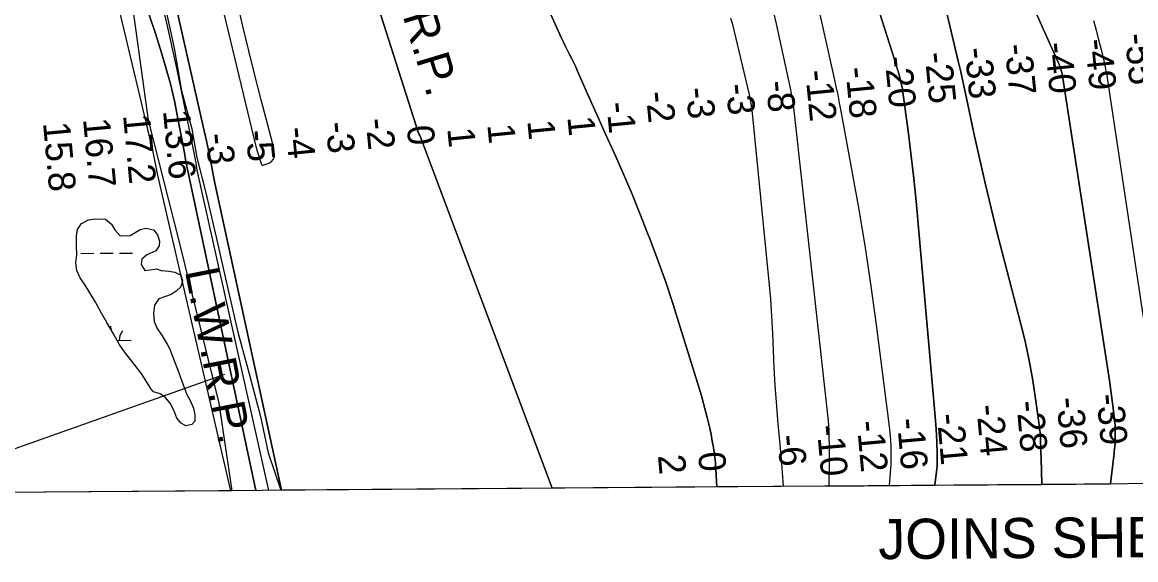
# Model space of a CAD drawing. Extents: x 3540316 to 3578335, y 553172 to 578787.
# Drawn here: x 3550058 to 3552828, y 558448 to 559786 of the extents above; entities that cross this region are included whole.
import ezdxf

# ---------------------------------------------------------------- set-up
doc = ezdxf.new("R2010")
doc.units = 0
for name, color, linetype in [('V-ANNO-TEXT', 7, 'Continuous'), ('V-GRID-FRAM', 7, 'Continuous'), ('V-RIVR-EDGE', 7, 'Continuous'), ('V-RIVR-RANG', 7, 'Continuous'), ('V-SITE-VEGE', 7, 'Continuous'), ('V-TOPO-BNDY', 7, 'Continuous'), ('V-TOPO-DPTH', 7, 'Continuous'), ('V-TOPO-MAJR', 7, 'Continuous'), ('V-TOPO-MINR', 7, 'Continuous'), ('V-TOPO-WATR', 7, 'Continuous'), ('V-TOPO-WATR-IDEN', 7, 'Continuous'), ('V-WETL-SWMP', 7, 'Continuous')]:
    doc.layers.add(name, color=color, linetype=linetype)

msp = doc.modelspace()

# ---------------------------------------------------------------- linework, layer by layer
at = {"layer": 'V-GRID-FRAM'}
msp.add_lwpolyline([(3544387.2, 576756), (3576013, 576999.8), (3576161.1, 558817.2), (3544519.4, 558573.3), (3544387.2, 576756)], dxfattribs=at)
at = {"layer": 'V-RIVR-EDGE'}
msp.add_lwpolyline([(3550416.1, 559813.1), (3550436.3, 559721.8), (3550454.6, 559615.5), (3550480.2, 559520.6), (3550492.6, 559449.7), (3550515.2, 559362), (3550540.8, 559251.5), (3550569.3, 559122.3), (3550594.8, 559014.8), (3550624.6, 558905.5), (3550650.7, 558804.6), (3550670.3, 558713.9), (3550701.4, 558620.9)], dxfattribs=at)
at = {"layer": 'V-SITE-VEGE'}
for p, q in [((3550332.7, 559824.4), (3550371.6, 559542.3)), ((3550371.6, 559542.3), (3550447.7, 559242)), ((3550447.7, 559242), (3550547.6, 558837.6)), ((3550547.6, 558837.6), (3550579.6, 558620)), ((3550579.6, 558620), (3549674.8, 558613))]:
    msp.add_line(p, q, dxfattribs=at)
at = {"layer": 'V-TOPO-BNDY'}
msp.add_lwpolyline([(3550561, 558909.1), (3549725.6, 558613.4)], dxfattribs=at)
at = {"layer": 'V-TOPO-DPTH'}
for p, q in [((3552064.6, 558631.4), (3552328.3, 558633.5)), ((3552328.3, 558633.5), (3552594.4, 558635.5)), ((3552594.4, 558635.5), (3552765.1, 558636.9)), ((3551786.1, 558629.3), (3551376.8, 558626.1))]:
    msp.add_line(p, q, dxfattribs=at)
for points in [[(3550639.4, 558620.5), (3550465.3, 559439.5), (3550464.5, 559444.9), (3550463.7, 559450.4), (3550462.8, 559455.8), (3550461.8, 559461.3), (3550445.7, 559547.1), (3550436.7, 559590.4), (3550426.7, 559633.4), (3550415, 559676.1), (3550402.3, 559718.4), (3550388.7, 559760.6), (3550375, 559802.7), (3550361.2, 559844.7), (3550347.2, 559886.7), (3550320.5, 559966.4), (3550293.8, 560048.5), (3550268.3, 560130.9), (3550244.4, 560213.7), (3550221.5, 560296.9), (3550170.9, 560488.6), (3550165, 560510.4), (3550158.9, 560532.2), (3549661.8, 561541.8)], [(3551376.8, 558626.1), (3550703.4, 558621), (3550537.4, 559385.3), (3550530.7, 559420.7), (3550523.8, 559456.1), (3550516.4, 559491.3), (3550508.7, 559526.5), (3550399, 560012.7), (3550378.3, 560102.5), (3550357.1, 560192.2), (3550335, 560281.6), (3550312.4, 560371), (3550279.7, 560497.5), (3550273, 560523.4), (3550266.2, 560549.4), (3550259.3, 560575.3), (3550252.3, 560601.1), (3550171.9, 560896.8), (3550135.1, 561026.1), (3550096.2, 561154.8), (3550054.2, 561282.5)], [(3550054.2, 561282.5), (3550096.2, 561154.8), (3550135.1, 561026.1), (3550171.9, 560896.8), (3550252.3, 560601.1), (3550259.3, 560575.3), (3550266.2, 560549.4), (3550273, 560523.4), (3550279.7, 560497.5), (3550312.4, 560371), (3550335, 560281.6), (3550357.1, 560192.2), (3550378.3, 560102.5), (3550399, 560012.7), (3550508.7, 559526.5), (3550516.4, 559491.3), (3550523.8, 559456.1), (3550530.7, 559420.7), (3550537.4, 559385.3), (3550703.4, 558621)], [(3550901.9, 559955.9), (3551044.2, 559510.4), (3551045, 559508.3), (3551046.9, 559504.2), (3551048, 559502.3), (3551376.8, 558626.1)], [(3551376.8, 558626.1), (3551048, 559502.3), (3551046.9, 559504.2), (3551045, 559508.3), (3551044.2, 559510.4), (3550901.9, 559955.9)], [(3552328.3, 558633.5), (3552333.9, 558680.9), (3552333.7, 558711.8), (3552333, 558742.8), (3552331.3, 558773.6), (3552329.1, 558804.5), (3552287.2, 559284.5), (3552281.9, 559340.8), (3552276.1, 559397), (3552269.5, 559453.1), (3552262.4, 559509.1), (3552247.9, 559618.3), (3552247.7, 559619.7), (3552247.5, 559621.2), (3552246.9, 559624), (3552243.7, 559638.4), (3552242.1, 559645.1), (3552240.5, 559651.7), (3552238.6, 559658.3), (3552236.7, 559664.9), (3552234.6, 559671.5), (3552232.6, 559678), (3552230.5, 559684.6), (3552228.4, 559691.2), (3552152.5, 559930.6)], [(3552152.5, 559930.6), (3552228.4, 559691.2), (3552230.5, 559684.6), (3552232.6, 559678), (3552234.6, 559671.5), (3552236.7, 559664.9), (3552238.6, 559658.3), (3552240.5, 559651.7), (3552242.1, 559645.1), (3552243.7, 559638.4), (3552246.9, 559624), (3552247.5, 559621.2), (3552247.7, 559619.7), (3552247.9, 559618.3), (3552262.4, 559509.1), (3552269.5, 559453.1), (3552276.1, 559397), (3552281.9, 559340.8), (3552287.2, 559284.5), (3552329.1, 558804.5), (3552331.3, 558773.6), (3552333, 558742.8), (3552333.7, 558711.8), (3552333.9, 558680.9), (3552328.3, 558633.5)], [(3552594.4, 558635.5), (3552593.6, 558671.3), (3552591.1, 558746.3), (3552590.7, 558755.7), (3552590, 558765.2), (3552589, 558774.6), (3552587.9, 558784), (3552578.1, 558854.9), (3552571.2, 558899.6), (3552563.2, 558944.1), (3552553.6, 558988.2), (3552543, 559032.2), (3552542.4, 559034.3), (3552530.7, 559079.2), (3552519.1, 559124), (3552507.5, 559168.9), (3552495.9, 559213.8), (3552483.7, 559261.3), (3552468.2, 559323.4), (3552453.2, 559385.6), (3552439.1, 559448), (3552425.5, 559510.5), (3552410.5, 559581.7), (3552404.7, 559608.7), (3552398.8, 559635.6), (3552392.7, 559662.5), (3552386.4, 559689.4), (3552334.8, 559908.2)], [(3552334.8, 559908.2), (3552386.4, 559689.4), (3552392.7, 559662.5), (3552398.8, 559635.6), (3552404.7, 559608.7), (3552410.5, 559581.7), (3552425.5, 559510.5), (3552439.1, 559448), (3552453.2, 559385.6), (3552468.2, 559323.4), (3552483.7, 559261.3), (3552495.9, 559213.8), (3552507.5, 559168.9), (3552519.1, 559124), (3552530.7, 559079.2), (3552542.4, 559034.3), (3552543, 559032.2), (3552553.6, 558988.2), (3552563.2, 558944.1), (3552571.2, 558899.6), (3552578.1, 558854.9), (3552587.9, 558784), (3552589, 558774.6), (3552590, 558765.2), (3552590.7, 558755.7), (3552591.1, 558746.3), (3552593.6, 558671.3), (3552594.4, 558635.5)], [(3551786.1, 558629.3), (3551782.8, 558686.8), (3551782.5, 558690.7), (3551782.2, 558694.5), (3551781.8, 558698.4), (3551781.2, 558702.2), (3551777.5, 558727.3), (3551774.8, 558743.6), (3551771.8, 558759.8), (3551768.4, 558776), (3551764.7, 558792.1), (3551763.1, 558798.7), (3551758.2, 558818.1), (3551753.1, 558837.3), (3551747.6, 558856.5), (3551741.9, 558875.6), (3551695.2, 559027.4), (3551677.4, 559083.3), (3551658.8, 559138.9), (3551639.1, 559194.2), (3551618.6, 559249.2), (3551613.9, 559261.5), (3551594.8, 559309.9), (3551575.1, 559358.2), (3551554.7, 559406.1), (3551533.8, 559453.7), (3551514.4, 559496.7), (3551502.8, 559522.7), (3551491.1, 559548.8), (3551479.5, 559574.8), (3551467.9, 559600.9), (3551439.7, 559664.6), (3551434.9, 559675), (3551430.1, 559685.3), (3551425.1, 559695.6), (3551419.9, 559705.8), (3551414.7, 559716), (3551409.7, 559726.3), (3551404.8, 559736.6), (3551400, 559747), (3551350.1, 559858.3)], [(3551350.1, 559858.3), (3551400, 559747), (3551404.8, 559736.6), (3551409.7, 559726.3), (3551414.7, 559716), (3551419.9, 559705.8), (3551425.1, 559695.6), (3551430.1, 559685.3), (3551434.9, 559675), (3551439.7, 559664.6), (3551467.9, 559600.9), (3551479.5, 559574.8), (3551491.1, 559548.8), (3551502.8, 559522.7), (3551514.4, 559496.7), (3551533.8, 559453.7), (3551554.7, 559406.1), (3551575.1, 559358.2), (3551594.8, 559309.9), (3551613.9, 559261.5), (3551618.6, 559249.2), (3551639.1, 559194.2), (3551658.8, 559138.9), (3551677.4, 559083.3), (3551695.2, 559027.4), (3551741.9, 558875.6), (3551747.6, 558856.5), (3551753.1, 558837.3), (3551758.2, 558818.1), (3551763.1, 558798.7), (3551764.7, 558792.1), (3551768.4, 558776), (3551771.8, 558759.8), (3551774.8, 558743.6), (3551777.5, 558727.3), (3551781.2, 558702.2), (3551781.8, 558698.4), (3551782.2, 558694.5), (3551782.5, 558690.7), (3551782.8, 558686.8), (3551786.1, 558629.3)], [(3552765.1, 558636.9), (3552772.6, 558700.5), (3552773.3, 558706.3), (3552774, 558712.2), (3552774.7, 558718), (3552775.5, 558723.9), (3552776.1, 558729.7), (3552776.6, 558735.6), (3552776.9, 558741.4), (3552776.9, 558747.3), (3552776.8, 558775.6), (3552776.7, 558778.5), (3552776.6, 558781.5), (3552776.4, 558784.4), (3552776.1, 558787.4), (3552772.6, 558819.2), (3552770.4, 558838), (3552768, 558856.8), (3552765.4, 558875.6), (3552762.6, 558894.4), (3552644.8, 559657.5), (3552644.7, 559658.3), (3552644.1, 559660.9), (3552642.8, 559666.1), (3552641.8, 559669.6), (3552640.8, 559673), (3552639.5, 559676.3), (3552638.1, 559679.6), (3552553.9, 559868.9)], [(3552765.1, 558636.9), (3552772.6, 558700.5), (3552773.3, 558706.3), (3552774, 558712.2), (3552774.7, 558718), (3552775.5, 558723.9), (3552776.1, 558729.7), (3552776.6, 558735.6), (3552776.9, 558741.4), (3552776.9, 558747.3), (3552776.8, 558775.6), (3552776.7, 558778.5), (3552776.6, 558781.5), (3552776.4, 558784.4), (3552776.1, 558787.4), (3552772.6, 558819.2), (3552770.4, 558838), (3552768, 558856.8), (3552765.4, 558875.6), (3552762.6, 558894.4), (3552644.8, 559657.5), (3552644.7, 559658.3), (3552644.1, 559660.9), (3552642.8, 559666.1), (3552641.8, 559669.6), (3552640.8, 559673), (3552639.5, 559676.3), (3552638.1, 559679.6), (3552553.9, 559868.9)], [(3551918.5, 559846.6), (3551933.4, 559782.8), (3551968.1, 559622.6), (3551970.9, 559608.8), (3551973.4, 559594.9), (3551975.5, 559580.9), (3551977.3, 559566.9), (3552060.5, 558816.7), (3552062.1, 558800.6), (3552063.4, 558784.4), (3552064.3, 558768.1), (3552065, 558751.9), (3552065.3, 558735.6), (3552065.5, 558719.3), (3552065.5, 558703.1), (3552065.4, 558686.8), (3552064.6, 558631.4), (3551786.1, 558629.3)], [(3551918.5, 559846.6), (3551933.4, 559782.8), (3551968.1, 559622.6), (3551970.9, 559608.8), (3551973.4, 559594.9), (3551975.5, 559580.9), (3551977.3, 559566.9), (3552060.5, 558816.7), (3552062.1, 558800.6), (3552063.4, 558784.4), (3552064.3, 558768.1), (3552065, 558751.9), (3552065.3, 558735.6), (3552065.5, 558719.3), (3552065.5, 558703.1), (3552065.4, 558686.8), (3552064.6, 558631.4)]]:
    msp.add_lwpolyline(points, dxfattribs=at)
at = {"layer": 'V-TOPO-MAJR'}
msp.add_lwpolyline([(3552723, 559790.7), (3552729.4, 559766.6), (3552735.6, 559742.4), (3552741.6, 559718.1), (3552750.7, 559680.3), (3552751.9, 559674.9), (3552753, 559669.6), (3552754, 559664.2), (3552754.9, 559658.8), (3552856.9, 558980.7)], dxfattribs=at)
at = {"layer": 'V-TOPO-MINR'}
for points in [[(3549636.4, 561561.3), (3550125.1, 560541.6), (3550127.1, 560534.5), (3550129, 560527.4), (3550130.8, 560520.3), (3550132.6, 560513.1), (3550273.6, 559924.8), (3550292.8, 559844.5), (3550311.9, 559764.3), (3550330.9, 559684), (3550349.9, 559603.7), (3550379.8, 559476.8), (3550383.6, 559459.9), (3550387.2, 559443), (3550390.5, 559426), (3550393.6, 559409), (3550576.4, 558620)], [(3549661.8, 561541.8), (3550158.9, 560532.2), (3550165, 560510.4), (3550170.9, 560488.6), (3550221.5, 560296.9), (3550244.4, 560213.7), (3550268.3, 560130.9), (3550293.8, 560048.5), (3550320.5, 559966.4), (3550347.2, 559886.7), (3550361.2, 559844.7), (3550375, 559802.7), (3550388.7, 559760.6), (3550402.3, 559718.4), (3550415, 559676.1), (3550426.7, 559633.4), (3550436.7, 559590.4), (3550445.7, 559547.1), (3550461.8, 559461.3), (3550462.8, 559455.8), (3550463.7, 559450.4), (3550464.5, 559444.9), (3550465.3, 559439.5), (3550639.4, 558620.5)], [(3550486.6, 560112.7), (3550639.7, 559477.1), (3550640.9, 559472.3), (3550642.2, 559467.5), (3550643.6, 559462.8), (3550645.1, 559458), (3550652.7, 559434.9), (3550654.3, 559431.5), (3550654.9, 559430.9), (3550655.6, 559430.6), (3550656.4, 559430.5), (3550657.2, 559430.6), (3550672.9, 559436.4), (3550678.5, 559439.9), (3550682.8, 559444.3), (3550685, 559450), (3550685.9, 559456.6), (3550685.2, 559464), (3550684.2, 559471.4), (3550682.8, 559478.8), (3550681, 559486.1), (3550652.7, 559593.4), (3550637, 559654.4), (3550621.6, 559715.5), (3550606.9, 559776.7), (3550592.6, 559838.1)], [(3552152.5, 559930.6), (3552228.4, 559691.2), (3552230.5, 559684.6), (3552232.6, 559678), (3552234.6, 559671.5), (3552236.7, 559664.9), (3552238.6, 559658.3), (3552240.5, 559651.7), (3552242.1, 559645.1), (3552243.7, 559638.4), (3552246.9, 559624), (3552247.5, 559621.2), (3552247.7, 559619.7), (3552247.9, 559618.3), (3552262.4, 559509.1), (3552269.5, 559453.1), (3552276.1, 559397), (3552281.9, 559340.8), (3552287.2, 559284.5), (3552329.1, 558804.5), (3552331.3, 558773.6), (3552333, 558742.8), (3552333.7, 558711.8), (3552333.9, 558680.9), (3552328.3, 558633.5)], [(3552334.8, 559908.2), (3552386.4, 559689.4), (3552392.7, 559662.5), (3552398.8, 559635.6), (3552404.7, 559608.7), (3552410.5, 559581.7), (3552425.5, 559510.5), (3552439.1, 559448), (3552453.2, 559385.6), (3552468.2, 559323.4), (3552483.7, 559261.3), (3552495.9, 559213.8), (3552507.5, 559168.9), (3552519.1, 559124), (3552530.7, 559079.2), (3552542.4, 559034.3), (3552543, 559032.2), (3552553.6, 558988.2), (3552563.2, 558944.1), (3552571.2, 558899.6), (3552578.1, 558854.9), (3552587.9, 558784), (3552589, 558774.6), (3552590, 558765.2), (3552590.7, 558755.7), (3552591.1, 558746.3), (3552593.6, 558671.3), (3552594.4, 558635.5)], [(3550391.6, 559889.4), (3550417.8, 559780.8), (3550442, 559671.7), (3550480.3, 559486.5), (3550483.7, 559469.6), (3550486.9, 559452.6), (3550489.8, 559435.5), (3550492.6, 559418.4), (3550671.2, 558620.7)], [(3552553.9, 559868.9), (3552638.1, 559679.6), (3552639.5, 559676.3), (3552640.8, 559673), (3552641.8, 559669.6), (3552642.8, 559666.1), (3552644.1, 559660.9), (3552644.7, 559658.3), (3552644.8, 559657.5), (3552762.6, 558894.4), (3552765.4, 558875.6), (3552768, 558856.8), (3552770.4, 558838), (3552772.6, 558819.2), (3552776.1, 558787.4), (3552776.4, 558784.4), (3552776.6, 558781.5), (3552776.7, 558778.5), (3552776.8, 558775.6), (3552776.9, 558747.3), (3552776.9, 558741.4), (3552776.6, 558735.6), (3552776.1, 558729.7), (3552775.5, 558723.9), (3552774.7, 558718), (3552774, 558712.2), (3552773.3, 558706.3), (3552772.6, 558700.5), (3552765.1, 558636.9)], [(3551918.5, 559846.6), (3551933.4, 559782.8), (3551968.1, 559622.6), (3551970.9, 559608.8), (3551973.4, 559594.9), (3551975.5, 559580.9), (3551977.3, 559566.9), (3552060.5, 558816.7), (3552062.1, 558800.6), (3552063.4, 558784.4), (3552064.3, 558768.1), (3552065, 558751.9), (3552065.3, 558735.6), (3552065.5, 558719.3), (3552065.5, 558703.1), (3552065.4, 558686.8), (3552064.6, 558631.4)], [(3551820.1, 559796.4), (3551823.8, 559783.9), (3551865.6, 559609.6), (3551868.3, 559597.3), (3551870.6, 559585), (3551872.4, 559572.6), (3551873.9, 559560.2), (3551915.3, 559139.7), (3551919.1, 559097), (3551922.3, 559054.3), (3551924.5, 559011.5), (3551926.2, 558968.7), (3551927.9, 558925.8), (3551930.1, 558883.1), (3551933.2, 558840.3), (3551936.9, 558797.6), (3551937, 558795.9), (3551941.1, 558752.3), (3551944.9, 558708.8), (3551948.5, 558665.2), (3551951.3, 558630.6)], [(3552038.7, 559820.6), (3552077.9, 559646.4), (3552082.3, 559626.1), (3552086.6, 559605.7), (3552090.7, 559585.3), (3552094.6, 559564.9), (3552122.2, 559415.5), (3552139, 559320.2), (3552154.7, 559224.7), (3552168.9, 559129), (3552182, 559033.1), (3552214.5, 558780.1), (3552217, 558756.5), (3552218.6, 558732.8), (3552219, 558709), (3552218.6, 558685.3), (3552214.6, 558632.6)]]:
    msp.add_lwpolyline(points, dxfattribs=at)
at = {"layer": 'V-TOPO-WATR'}
for points in [[(3550054.2, 561282.5), (3550096.2, 561154.8), (3550135.1, 561026.1), (3550171.9, 560896.8), (3550252.3, 560601.1), (3550259.3, 560575.3), (3550266.2, 560549.4), (3550273, 560523.4), (3550279.7, 560497.5), (3550312.4, 560371), (3550335, 560281.6), (3550357.1, 560192.2), (3550378.3, 560102.5), (3550399, 560012.7), (3550508.7, 559526.5), (3550516.4, 559491.3), (3550523.8, 559456.1), (3550530.7, 559420.7), (3550537.4, 559385.3), (3550703.4, 558621)], [(3551376.8, 558626.1), (3551048, 559502.3), (3551046.9, 559504.2), (3551045, 559508.3), (3551044.2, 559510.4), (3550901.9, 559955.9)], [(3551350.1, 559858.3), (3551400, 559747), (3551404.8, 559736.6), (3551409.7, 559726.3), (3551414.7, 559716), (3551419.9, 559705.8), (3551425.1, 559695.6), (3551430.1, 559685.3), (3551434.9, 559675), (3551439.7, 559664.6), (3551467.9, 559600.9), (3551479.5, 559574.8), (3551491.1, 559548.8), (3551502.8, 559522.7), (3551514.4, 559496.7), (3551533.8, 559453.7), (3551554.7, 559406.1), (3551575.1, 559358.2), (3551594.8, 559309.9), (3551613.9, 559261.5), (3551618.6, 559249.2), (3551639.1, 559194.2), (3551658.8, 559138.9), (3551677.4, 559083.3), (3551695.2, 559027.4), (3551741.9, 558875.6), (3551747.6, 558856.5), (3551753.1, 558837.3), (3551758.2, 558818.1), (3551763.1, 558798.7), (3551764.7, 558792.1), (3551768.4, 558776), (3551771.8, 558759.8), (3551774.8, 558743.6), (3551777.5, 558727.3), (3551781.2, 558702.2), (3551781.8, 558698.4), (3551782.2, 558694.5), (3551782.5, 558690.7), (3551782.8, 558686.8), (3551786.1, 558629.3)]]:
    msp.add_lwpolyline(points, dxfattribs=at)
at = {"layer": 'V-WETL-SWMP'}
for p, q in [((3550204.2, 559210.7), (3550236.2, 559211)), ((3550252.2, 559211.1), (3550284.2, 559211.3)), ((3550300.2, 559211.5), (3550332.2, 559211.7)), ((3550279.1, 559021.1), (3550279, 559030)), ((3550294.2, 558994.2), (3550329.3, 558994.4))]:
    msp.add_line(p, q, dxfattribs=at)
msp.add_lwpolyline([(3550379, 558873), (3550376.6, 558876.9), (3550356.1, 558910.4), (3550336.3, 558935.3), (3550312.6, 558965.7), (3550299.2, 558985.1), (3550284.9, 559010.9), (3550269.1, 559038.9), (3550255.6, 559062.3), (3550240.5, 559089.6), (3550214.4, 559131.7), (3550202.5, 559149.6), (3550193.8, 559168.4), (3550191.3, 559187.1), (3550194.3, 559207.5), (3550193.4, 559229.4), (3550193.2, 559254.5), (3550195.4, 559270.1), (3550205.5, 559285.1), (3550222.7, 559294.6), (3550240.6, 559297.1), (3550265.7, 559295.7), (3550279.9, 559284), (3550288.6, 559269.2), (3550302, 559254.4), (3550327, 559255.4), (3550352, 559270.4), (3550365.3, 559273.7), (3550384.9, 559269.9), (3550394.4, 559256.7), (3550399.9, 559241), (3550398.5, 559229.3), (3550390.7, 559217.5), (3550368.1, 559207.2), (3550355.6, 559196.1), (3550354.2, 559182.8), (3550362.9, 559168), (3550387.9, 559171.3), (3550392.6, 559172.1), (3550403.6, 559168.3), (3550423.2, 559166.8), (3550438.1, 559163.8), (3550453, 559156.9), (3550457, 559142.8), (3550452.4, 559127.9), (3550441.5, 559116.9), (3550429.1, 559108.2), (3550411.9, 559102.6), (3550397.8, 559097.8), (3550387, 559082), (3550384.7, 559062.4), (3550386.5, 559041.3), (3550393.6, 559024.1), (3550406.3, 559005.4), (3550418.9, 558985.2), (3550425.3, 558972.7), (3550432.5, 558952.4), (3550446.8, 558915.7), (3550455.6, 558893.1), (3550467.6, 558859.5), (3550476.3, 558844.7), (3550484.2, 558825.2), (3550487.5, 558808.7), (3550487.6, 558793.1), (3550479.8, 558784.4), (3550465, 558781.2), (3550454, 558788.2), (3550442.9, 558800.6), (3550435, 558820.9), (3550426.2, 558838.1), (3550412.8, 558853.6), (3550401, 558861.4), (3550384.5, 558866)], close=True, dxfattribs=at)
msp.add_arc((3550334.6, 558994.9), 35.2, 139.6699, 181.2135, dxfattribs=at)

# ---------------------------------------------------------------- texts
at = {"layer": 'V-ANNO-TEXT'}
msp.add_text('JOINS SHEET 45', height=100, rotation=0.4417, dxfattribs=at).set_placement((3552188.1, 558449.4))
at = {"layer": 'V-RIVR-RANG'}
for s, rotation, p in [('-49', 275.6107, (3552701.4, 559743)), ('-55', 275.6107, (3552800.6, 559756.5)), ('-33', 275.6107, (3552402.1, 559721.5)), ('-37', 275.6107, (3552501.7, 559730.5)), ('-40', 275.6107, (3552601.8, 559734.5)), ('-20', 275.6107, (3552203.3, 559699.5)), ('-25', 275.6107, (3552302.7, 559709.9)), ('-12', 275.6107, (3552005.6, 559665.5)), ('-18', 275.6107, (3552105.4, 559672.9)), ('-3', 275.6107, (3551808, 559631.7)), ('-8', 275.6107, (3551907.8, 559638.7)), ('-2', 275.6107, (3551609, 559612.2)), ('-3', 275.6107, (3551708.5, 559622.2)), ('-1', 275.6107, (3551511, 559586.1)), ('17.2', 275.3283, (3550308.9, 559554.9)), ('13.6', 275.3283, (3550408.3, 559566.3)), ('1', 275.6107, (3551414.1, 559550.3)), ('15.8', 275.3283, (3550109.8, 559535.8)), ('16.7', 275.3283, (3550209.4, 559545.4)), ('-4', 275.6107, (3550713.3, 559523.5)), ('-3', 275.6107, (3550812.6, 559536.4)), ('-2', 275.6107, (3550912.1, 559545.4)), ('0', 275.6107, (3551014.5, 559526.9)), ('1', 275.6107, (3551115.4, 559521.7)), ('1', 275.6107, (3551215, 559531.2)), ('1', 275.6107, (3551314.5, 559540.8)), ('-3', 275.6107, (3550513.9, 559507.8)), ('-5', 275.6107, (3550613.6, 559515.8)), ('-39', 275.1381, (3552730.2, 558859.4)), ('-24', 275.1381, (3552431.4, 558832.8)), ('-28', 275.1381, (3552530.9, 558842.3)), ('-36', 275.1381, (3552630.5, 558851)), ('-16', 275.1381, (3552233.6, 558798.8)), ('-21', 275.1381, (3552333, 558810.4)), ('-10', 275.1381, (3552034.3, 558782.2)), ('-12', 275.1381, (3552133.8, 558792.7)), ('-6', 275.1381, (3551936.1, 558757.4)), ('0', 275.1381, (3551739.2, 558714.5)), ('2', 275.1381, (3551639.4, 558707.7))]:
    msp.add_text(s, height=67, rotation=rotation, dxfattribs=at).set_placement(p)
at = {"layer": 'V-TOPO-WATR-IDEN'}
for rotation, p in [(286.9961, (3550937.4, 560021)), (281.0653, (3550462.6, 559167.4))]:
    msp.add_text('L.W.R.P.', height=83, rotation=rotation, dxfattribs=at).set_placement(p)

doc.saveas('drawing.dxf')
